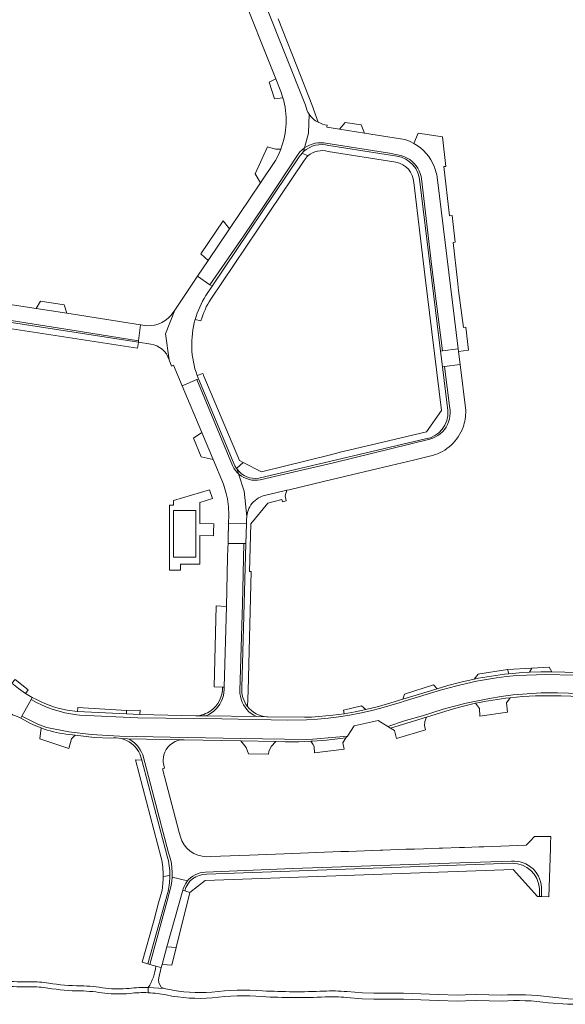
# Model space of a CAD drawing. Header units: metres. Extents: x 166325 to 190320, y 381923 to 404576.
# Tile 861 of 1056: x 174568 to 174707, y 400956 to 401209. Entities that reach past the tile are written whole.
import ezdxf

# ---------------------------------------------------------------- set-up
doc = ezdxf.new("R2010")
doc.units = ezdxf.units.M
for name, color, linetype, lineweight in [('B-WE-VH-VERHARDING_ASFALT-GV', 8, 'Continuous', 18), ('B-WE-VH-VERHARDING_BETONSTRAATSTEEN-GV', 8, 'Continuous', 18), ('B-WE-VH-VERHARDING_FUNDERING_ZAND-GV', 8, 'Continuous', 18)]:
    doc.layers.add(name, color=color, linetype=linetype, lineweight=lineweight)

msp = doc.modelspace()

# ---------------------------------------------------------------- linework, layer by layer
at = {"layer": 'B-WE-VH-VERHARDING_ASFALT-GV', "flags": 128}
for points in [[(174709.843, 401040.751), (174702.253, 401040.859), (174700.06, 401040.853), (174697.48, 401040.772), (174694.904, 401040.61), (174692.334, 401040.369), (174689.772, 401040.049), (174687.222, 401039.649), (174684.686, 401039.17), (174682.165, 401038.613), (174679.663, 401037.979), (174675.687, 401036.954), (174665.919, 401033.967), (174665.513, 401033.833), (174662.88, 401033.015), (174660.225, 401032.274), (174657.549, 401031.61), (174654.855, 401031.024), (174652.145, 401030.516), (174649.422, 401030.087), (174646.687, 401029.737), (174643.943, 401029.467), (174641.193, 401029.276), (174636.265, 401029.22), (174619.484, 401029.56), (174597.973, 401029.829), (174583.02, 401030.522), (174582.393, 401030.59), (174580.856, 401030.812), (174579.332, 401031.112), (174577.826, 401031.491), (174576.341, 401031.947), (174574.882, 401032.479), (174573.452, 401033.085), (174572.055, 401033.763), (174570.695, 401034.513), (174568.315, 401030.203), (174572.512, 401028.066), (174574.713, 401027.35), (174580.29, 401026.179), (174586.017, 401025.555), (174593.251, 401025.143), (174606.246, 401024.851), (174624.341, 401024.516), (174641.079, 401024.266), (174642.817, 401024.312), (174651.621, 401025.141), (174653.367, 401027.707), (174659.546, 401029.111), (174662.009, 401027.597), (174666.518, 401029.078), (174670.865, 401030.341), (174673.217, 401031.116), (174676.136, 401032.001), (174679.077, 401032.81), (174682.038, 401033.542), (174685.017, 401034.195), (174688.012, 401034.77), (174691.022, 401035.267), (174694.043, 401035.684), (174701.253, 401036.164), (174705.398, 401036.168), (174713.915, 401035.931)], [(174600.669, 400959.376), (174600.669, 400960.677)], [(174605.573, 400960.274), (174604.745, 400960.484), (174600.669, 400960.677), (174600.669, 400959.376)], [(174666.01, 400959.23), (174658.436, 400959.26), (174655.527, 400959.349), (174651.553, 400959.649)], [(174651.414, 400958.155), (174655.448, 400957.85), (174658.41, 400957.76), (174665.98, 400957.731), (174674.858, 400957.418), (174679.934, 400957.239), (174681.841, 400957.306), (174684.631, 400957.404), (174691.225, 400957.244)], [(174691.124, 400958.741), (174684.624, 400958.904), (174681.788, 400958.805), (174679.934, 400958.74), (174674.911, 400958.917), (174666.01, 400959.23)], [(174703.118, 400956.801), (174707.985, 400956.458), (174710.438, 400956.408), (174710.438, 400957.712), (174708.213, 400957.837), (174703.331, 400958.286)]]:
    msp.add_lwpolyline(points, dxfattribs=at)
at = {"layer": 'B-WE-VH-VERHARDING_ASFALT-GV'}
for points in [[(174570.38, 400962.194, -0.0383945), (174563.817, 400962.44)], [(174575.17, 400961.842, 0.0346525), (174570.38, 400962.194)], [(174563.671, 400961.148, 0.0383259), (174570.403, 400960.894)], [(174570.403, 400960.894, -0.0346096), (174574.969, 400960.558)], [(174574.969, 400960.558, 0.041629), (174583.304, 400959.855)], [(174583.323, 400961.155, -0.0418278), (174575.17, 400961.842)], [(174583.304, 400959.855, -0.035318), (174589.531, 400959.239)], [(174589.706, 400960.528, 0.0349532), (174583.323, 400961.155)], [(174595.769, 400960.476, -0.0461826), (174589.706, 400960.528)], [(174600.669, 400960.677, 0.0410184), (174595.769, 400960.476)], [(174595.903, 400959.183, -0.0417536), (174600.669, 400959.376)], [(174600.669, 400959.376, -0.0403881), (174605.274, 400958.804)], [(174616.894, 400959.526, -0.0676641), (174605.573, 400960.274)], [(174629.934, 400959.865, 0.0545236), (174616.894, 400959.526)], [(174645.58, 400959.784, -0.0242235), (174629.934, 400959.865)], [(174651.553, 400959.649, 0.0353265), (174645.58, 400959.784)], [(174589.531, 400959.239, 0.0467663), (174595.903, 400959.183)], [(174605.274, 400958.804, 0.0678709), (174617.047, 400958.033)], [(174617.047, 400958.033, -0.0548334), (174629.831, 400958.368)], [(174629.831, 400958.368, 0.0247206), (174645.931, 400958.298)], [(174645.931, 400958.298, -0.033377), (174651.414, 400958.155)], [(174703.331, 400958.286, 0.0525081), (174691.124, 400958.741)], [(174691.225, 400957.244, -0.0523831), (174703.118, 400956.801)]]:
    msp.add_lwpolyline(points, format="xyb", dxfattribs=at)
at = {"layer": 'B-WE-VH-VERHARDING_BETONSTRAATSTEEN-GV', "flags": 128}
for points in [[(174630.555, 401217.809), (174623.86, 401217.33), (174633.334, 401193.487), (174634.601, 401190.297), (174635.137, 401188.669)], [(174640.9, 401186.77), (174630.669, 401212.492)], [(174630.669, 401212.492), (174640.9, 401186.77)], [(174644.157, 401182.359), (174642.521, 401186.93), (174639.603, 401194.369), (174633.905, 401208.897)], [(174625.04, 401153.238), (174630.13, 401160.803), (174633.59, 401165.914), (174639.014, 401174.175), (174639.489, 401174.764), (174640.023, 401175.3), (174640.611, 401175.777), (174640.694, 401175.831), (174641.678, 401179.547), (174641.84, 401184.449)], [(174641.84, 401184.449), (174641.678, 401179.547), (174640.694, 401175.831), (174641.246, 401176.189), (174641.92, 401176.532), (174642.628, 401176.802), (174643.359, 401176.996), (174644.107, 401177.111), (174644.864, 401177.147), (174645.619, 401177.103), (174646.143, 401177.024), (174662.383, 401174.458), (174664.849, 401173.987), (174665.583, 401173.805), (174666.294, 401173.546), (174666.974, 401173.214), (174667.615, 401172.812), (174668.21, 401172.345), (174668.753, 401171.817), (174669.236, 401171.235), (174669.656, 401170.606), (174670.007, 401169.935), (174670.285, 401169.231), (174670.488, 401168.502), (174670.587, 401167.954), (174673.277, 401145.287), (174675.976, 401123.809), (174679.993, 401124.325), (174674.69, 401167.603)], [(174668.666, 401176.944), (174667.53, 401177.509), (174666.34, 401177.95), (174655.981, 401179.59), (174649.646, 401180.593), (174646.38, 401181.11), (174646.469, 401181.67)], [(174678.425, 401158.448), (174677.746, 401158.417), (174676.304, 401171.012), (174676.881, 401171.042), (174675.95, 401178.64), (174669.772, 401179.55), (174668.666, 401176.944)], [(174670.587, 401167.954), (174670.488, 401168.502), (174670.285, 401169.231), (174670.007, 401169.935), (174669.656, 401170.606), (174669.236, 401171.235), (174668.753, 401171.817), (174668.21, 401172.345), (174667.615, 401172.812), (174666.974, 401173.214), (174666.294, 401173.546), (174665.583, 401173.805), (174664.849, 401173.987), (174662.383, 401174.458), (174646.143, 401177.024), (174645.619, 401177.103), (174644.864, 401177.147), (174644.107, 401177.111), (174643.359, 401176.996), (174642.628, 401176.802), (174641.92, 401176.532), (174641.246, 401176.189), (174640.694, 401175.831), (174640.435, 401174.852)], [(174646.918, 401176.42), (174664.26, 401173.69)], [(174664.26, 401173.69), (174646.918, 401176.42)], [(174634.601, 401175.525), (174633.981, 401174.047), (174633.25, 401172.62), (174629.385, 401166.877), (174621.466, 401155.11), (174615.976, 401146.952), (174613.296, 401142.968), (174616.452, 401140.757), (174625.04, 401153.238)], [(174641.542, 401173.741), (174640.041, 401174.442), (174639.32, 401173.52), (174617.014, 401140.363), (174615.408, 401137.976)], [(174640.435, 401174.852), (174640.041, 401174.442), (174641.542, 401173.741)], [(174646.69, 401174.87), (174664.021, 401172.14)], [(174616.65, 401137.06), (174640.6, 401172.621)], [(174668.62, 401166.91), (174671.315, 401144.753), (174671.49, 401143.309), (174675.72, 401108.53), (174671.892, 401103.042), (174658.954, 401099.997), (174649.81, 401097.845), (174649.518, 401097.772), (174647.299, 401097.218), (174629.665, 401092.816), (174624.933, 401095.238), (174623.27, 401093.69), (174623.418, 401093.471)], [(174670.18, 401167.092), (174675.493, 401123.747), (174675.976, 401123.809), (174673.277, 401145.287), (174670.587, 401167.954)], [(174677.36, 401108.52), (174675.986, 401119.732), (174675.493, 401123.747), (174670.18, 401167.092)], [(174674.69, 401167.603), (174679.993, 401124.325), (174680.076, 401123.651), (174682.653, 401123.952), (174681.926, 401129.88), (174681.334, 401129.836), (174680.11, 401139.268), (174679.818, 401141.817), (174678.699, 401151.607), (174679.256, 401151.668), (174678.425, 401158.448)], [(174615.408, 401137.976), (174617.014, 401140.363), (174616.452, 401140.757), (174613.296, 401142.968), (174613.117, 401142.703), (174607.427, 401134.245), (174605.07, 401128.139), (174605.972, 401121.526)], [(174605.972, 401121.526), (174605.07, 401128.139), (174607.427, 401134.245)], [(174607.427, 401134.245), (174607.018, 401133.638)], [(174612.675, 401131.847), (174614.121, 401131.49)], [(174600.3, 401130.26), (174598.791, 401130.493), (174598.63, 401130.518), (174598.165, 401126.395), (174598.122, 401126.012), (174601.282, 401125.52)], [(174605.972, 401121.526), (174606.61, 401119.92), (174607.11, 401120.11), (174609.306, 401114.883), (174613.113, 401116.468), (174613.494, 401116.627)], [(174681.93, 401108.52), (174680.48, 401120.357), (174676.515, 401119.806), (174677.868, 401109.069), (174677.923, 401108.603), (174677.947, 401107.851), (174677.89, 401107.101), (174677.755, 401106.361), (174677.541, 401105.64), (174677.253, 401104.945), (174676.892, 401104.286), (174676.463, 401103.668), (174675.971, 401103.099), (174675.421, 401102.585), (174674.821, 401102.133), (174674.175, 401101.747), (174673.492, 401101.432), (174672.78, 401101.191), (174648.055, 401095.168), (174639.182, 401093.051), (174629.324, 401090.785), (174628.615, 401090.684), (174627.899, 401090.663), (174627.186, 401090.722), (174626.483, 401090.861), (174625.801, 401091.076), (174625.146, 401091.367), (174624.528, 401091.728), (174623.955, 401092.156), (174623.793, 401092.307)], [(174677.755, 401106.361), (174677.89, 401107.101), (174677.947, 401107.851), (174677.923, 401108.603), (174677.868, 401109.069), (174676.515, 401119.806), (174675.986, 401119.732), (174677.36, 401108.52)], [(174613.113, 401116.468), (174609.306, 401114.883), (174614.341, 401102.894), (174617.26, 401095.944), (174619.875, 401089.663), (174620.278, 401088.467), (174620.613, 401087.25)], [(174621.26, 401081.8), (174621.202, 401079.564), (174625.78, 401079.51), (174625.81, 401080.592), (174625.867, 401081.39), (174625.223, 401087.877), (174623.793, 401092.307), (174623.432, 401092.646), (174622.967, 401093.19), (174622.566, 401093.783), (174622.234, 401094.417), (174613.113, 401116.468)], [(174614.62, 401118.011), (174613.172, 401117.47)], [(174613.494, 401116.627), (174622.851, 401094.388), (174623.27, 401093.69), (174624.933, 401095.238), (174624.03, 401095.7), (174614.893, 401117.316)], [(174623.418, 401093.471), (174623.793, 401092.307), (174623.955, 401092.156), (174624.528, 401091.728), (174625.146, 401091.367), (174625.801, 401091.076), (174626.483, 401090.861), (174627.186, 401090.722), (174627.899, 401090.663), (174628.615, 401090.684), (174629.324, 401090.785), (174639.182, 401093.051), (174648.055, 401095.168), (174672.78, 401101.191), (174673.492, 401101.432), (174674.175, 401101.747), (174674.821, 401102.133), (174675.421, 401102.585), (174675.971, 401103.099), (174676.463, 401103.668), (174676.892, 401104.286), (174677.253, 401104.945), (174677.541, 401105.64), (174677.755, 401106.361)], [(174671.612, 401101.25), (174628.94, 401091.17)], [(174628.94, 401091.17), (174671.612, 401101.25)], [(174623.793, 401092.307), (174625.223, 401087.877), (174625.867, 401081.39), (174625.933, 401081.915), (174626.045, 401082.431), (174626.202, 401082.936), (174626.402, 401083.426), (174626.645, 401083.895), (174626.927, 401084.342), (174627.248, 401084.763), (174627.604, 401085.154), (174627.992, 401085.512), (174628.411, 401085.835), (174628.856, 401086.12), (174629.325, 401086.365), (174629.813, 401086.568), (174630.317, 401086.728), (174631.5, 401087.01), (174636.095, 401088.107), (174636.703, 401088.252), (174645.509, 401090.354), (174652.721, 401092.075), (174662.721, 401094.462), (174668.544, 401095.852), (174672.683, 401096.841)], [(174626.03, 401032.705), (174626.19, 401036.68), (174627.015, 401067.273), (174626.588, 401067.259), (174626.918, 401079.518), (174631.253, 401084.786), (174634.826, 401085.691), (174634.989, 401085.135), (174635.994, 401085.373), (174635.716, 401086.65), (174636.095, 401088.107), (174631.5, 401087.01), (174630.317, 401086.728), (174629.813, 401086.568), (174629.325, 401086.365), (174628.856, 401086.12), (174628.411, 401085.835), (174627.992, 401085.512), (174627.604, 401085.154), (174627.248, 401084.763), (174626.927, 401084.342), (174626.645, 401083.895), (174626.402, 401083.426), (174626.202, 401082.936), (174626.045, 401082.431), (174625.933, 401081.915), (174625.867, 401081.39), (174625.81, 401080.592), (174625.78, 401079.51), (174625.642, 401074.44), (174624.63, 401037.5)], [(174625.642, 401074.44), (174625.124, 401074.446), (174624.745, 401059.026), (174624.084, 401036.757), (174624.115, 401036.065), (174624.226, 401035.309), (174624.415, 401034.569), (174624.68, 401033.853), (174625.018, 401033.168), (174625.427, 401032.522), (174625.9, 401031.923), (174626.434, 401031.376), (174627.022, 401030.888), (174627.657, 401030.465), (174628.336, 401030.11), (174631.02, 401030.075)], [(174624.63, 401037.5), (174625.642, 401074.44)], [(174646.687, 401029.737), (174649.422, 401030.087), (174652.145, 401030.516), (174654.855, 401031.024), (174657.549, 401031.61), (174660.225, 401032.274), (174662.88, 401033.015), (174665.513, 401033.833), (174665.919, 401033.967), (174675.687, 401036.954), (174679.663, 401037.979), (174682.165, 401038.613), (174684.686, 401039.17), (174687.222, 401039.649), (174689.772, 401040.049), (174692.334, 401040.369), (174694.904, 401040.61), (174697.48, 401040.772), (174700.06, 401040.853), (174702.253, 401040.859), (174709.843, 401040.751)], [(174693.002, 401041.072), (174692.651, 401042.187), (174685.017, 401041.004), (174685.076, 401041.012), (174684.095, 401039.712)], [(174714.052, 401041.323), (174703.964, 401041.588), (174701.123, 401041.575), (174698.284, 401041.478), (174695.64, 401041.311), (174693.002, 401041.072)], [(174557.509, 401038.381), (174565.92, 401030.61), (174567.178, 401030.161), (174568.036, 401029.698), (174568.315, 401030.203), (174570.695, 401034.513), (174570.971, 401035.014), (174569.223, 401036.06), (174567.443, 401037.301)], [(174684.095, 401039.712), (174680.693, 401038.963), (174677.32, 401038.09), (174674.584, 401037.252), (174665.836, 401034.571), (174662.796, 401033.639), (174659.592, 401032.702), (174656.352, 401031.898), (174653.593, 401031.323), (174650.816, 401030.846), (174647.928, 401030.454), (174644.304, 401030.111), (174642.463, 401029.999), (174640.62, 401029.93), (174631.168, 401030.07), (174631.02, 401030.075), (174628.336, 401030.11), (174615.46, 401030.276), (174612.81, 401030.31), (174598.453, 401030.657), (174595.102, 401030.783), (174582.521, 401031.405), (174579.883, 401031.772)], [(174619.659, 401034.745), (174619.889, 401035.498), (174620.042, 401036.27), (174620.116, 401037.054), (174620.12, 401037.63), (174619.68, 401037.65)], [(174706.33, 401035.4), (174713.897, 401035.208), (174713.915, 401035.931), (174705.398, 401036.168), (174701.253, 401036.164), (174694.043, 401035.684), (174691.022, 401035.267), (174688.012, 401034.77), (174685.017, 401034.195), (174682.038, 401033.542), (174679.077, 401032.81), (174676.136, 401032.001), (174673.217, 401031.116), (174670.865, 401030.341), (174666.518, 401029.078), (174662.009, 401027.597), (174662.668, 401027.192), (174671.851, 401029.995), (174679.045, 401032.192), (174681.732, 401032.899), (174684.44, 401033.521)], [(174570.971, 401035.014), (174570.695, 401034.513), (174572.055, 401033.763), (174573.452, 401033.085), (174574.882, 401032.479), (174576.341, 401031.947), (174577.826, 401031.491), (174579.332, 401031.112), (174580.856, 401030.812), (174582.393, 401030.59), (174583.02, 401030.522), (174597.973, 401029.829), (174619.484, 401029.56), (174636.265, 401029.22), (174641.193, 401029.276), (174643.943, 401029.467), (174646.687, 401029.737)], [(174612.81, 401030.31), (174615.46, 401030.276), (174616.166, 401030.626), (174616.832, 401031.046), (174617.452, 401031.532), (174618.02, 401032.078), (174618.529, 401032.678), (174618.975, 401033.328), (174619.353, 401034.019), (174619.659, 401034.745)], [(174684.44, 401033.521), (174685.49, 401032.215), (174685.514, 401030.238), (174692.612, 401031.236), (174692.39, 401033.682)], [(174692.39, 401033.682), (174693.335, 401034.948)], [(174593.747, 401024.471), (174595.459, 401024.442), (174609.814, 401024.2), (174624.386, 401023.907), (174633.31, 401023.728), (174635.694, 401023.68), (174637.804, 401023.674), (174639.211, 401023.67), (174642.296, 401023.782), (174642.726, 401023.798), (174646.245, 401024.065), (174649.75, 401024.47), (174651.277, 401024.636), (174651.621, 401025.141), (174642.817, 401024.312), (174641.079, 401024.266), (174624.341, 401024.516), (174606.246, 401024.851), (174593.251, 401025.143), (174586.017, 401025.555), (174580.29, 401026.179), (174574.713, 401027.35), (174572.512, 401028.066), (174568.315, 401030.203), (174568.036, 401029.698), (174570.48, 401028.38), (174571.848, 401027.756), (174573.246, 401027.201)], [(174573.246, 401027.201), (174572.87, 401024.424)], [(174572.87, 401024.424), (174580.287, 401021.968), (174580.983, 401024.38), (174581.898, 401025.361), (174581.298, 401025.431), (174579.578, 401025.63)], [(174579.578, 401025.63), (174581.298, 401025.431), (174581.898, 401025.361), (174586.92, 401024.78), (174591.04, 401024.61)], [(174606.342, 400993.617), (174606.035, 400994.714), (174605.877, 400995.186), (174602.17, 401009.238), (174599.238, 401020.28), (174598.959, 401020.977), (174598.607, 401021.641), (174598.187, 401022.263), (174597.703, 401022.838), (174597.161, 401023.358), (174596.566, 401023.817), (174595.926, 401024.21), (174595.459, 401024.442), (174593.747, 401024.471)], [(174609.814, 401024.2), (174595.459, 401024.442), (174595.926, 401024.21), (174596.566, 401023.817), (174597.161, 401023.358), (174597.703, 401022.838), (174598.187, 401022.263), (174598.607, 401021.641), (174598.959, 401020.977), (174599.238, 401020.28), (174602.17, 401009.238), (174605.877, 400995.186), (174606.035, 400994.714), (174606.342, 400993.617), (174606.57, 400992.502), (174606.72, 400991.374), (174606.791, 400990.237), (174606.781, 400989.099), (174606.772, 400988.989), (174610.716, 400988.029), (174610.988, 400988.352), (174611.494, 400988.829), (174612.053, 400989.244), (174612.655, 400989.593), (174613.293, 400989.87), (174613.958, 400990.072), (174614.643, 400990.197), (174615.337, 400990.242), (174637.634, 400991.163), (174675.117, 400992.463), (174693.649, 400993.074), (174694.409, 400993.091), (174695.162, 400993.028), (174695.905, 400992.886), (174696.628, 400992.667), (174697.325, 400992.372), (174697.986, 400992.005), (174698.605, 400991.571), (174699.174, 400991.073), (174699.688, 400990.519), (174700.14, 400989.913), (174700.526, 400989.263), (174700.841, 400988.575), (174701.082, 400987.858), (174701.246, 400987.12), (174701.33, 400986.369), (174701.333, 400984.02), (174703.22, 400983.951), (174703.628, 400996.324), (174703.672, 400997.653), (174703.73, 400999.4), (174699.56, 400999.4), (174698.441, 400998.218), (174697.44, 400997.16), (174686.543, 400996.77)], [(174599.009, 401018.946), (174597.4, 401019), (174603.98, 400993.94)], [(174599.009, 401018.946), (174605.5, 400994.34)], [(174605.5, 400994.34), (174599.009, 401018.946)], [(174608.88, 400999.35), (174608.596, 401000.431), (174604.31, 401016.76), (174604.83, 401016.89), (174604.629, 401017.642), (174604.5, 401018.426)], [(174686.543, 400996.77), (174685.409, 400996.729), (174681.609, 400996.593), (174680.31, 400996.546), (174680.306, 400996.601), (174676.017, 400996.447), (174675.111, 400996.415), (174671.909, 400996.3), (174671.141, 400996.273), (174668.835, 400996.19), (174667.909, 400996.157), (174666.982, 400996.124), (174666.617, 400996.111), (174660.703, 400995.899), (174660.087, 400995.877), (174651.91, 400995.584), (174649.941, 400995.514), (174635.482, 400994.941), (174626.583, 400994.622), (174616.662, 400994.267), (174615.637, 400994.23)], [(174605.59, 400984.812), (174600.55, 400966.74), (174601.098, 400966.594), (174605.534, 400982.879), (174606.522, 400986.838), (174606.691, 400987.964), (174606.772, 400988.989), (174606.781, 400989.099), (174606.791, 400990.237), (174606.72, 400991.374), (174606.57, 400992.502), (174606.342, 400993.617)], [(174700.79, 400986.06), (174700.78, 400984.04), (174701.333, 400984.02), (174701.33, 400986.369), (174701.246, 400987.12), (174701.082, 400987.858), (174700.841, 400988.575), (174700.526, 400989.263), (174700.14, 400989.913), (174699.688, 400990.519), (174699.174, 400991.073), (174698.605, 400991.571), (174697.986, 400992.005), (174697.325, 400992.372), (174696.628, 400992.667), (174695.905, 400992.886), (174695.162, 400993.028), (174694.409, 400993.091), (174693.649, 400993.074), (174675.117, 400992.463), (174637.634, 400991.163), (174615.337, 400990.242), (174614.643, 400990.197), (174613.958, 400990.072), (174613.293, 400989.87), (174612.655, 400989.593), (174612.053, 400989.244), (174611.494, 400988.829), (174610.988, 400988.352), (174610.716, 400988.029), (174610.539, 400987.82), (174610.154, 400987.241), (174609.839, 400986.621), (174609.596, 400985.969), (174609.5, 400985.62), (174610, 400985.44)], [(174615.58, 400989.71), (174693.832, 400992.53)], [(174693.832, 400992.53), (174615.58, 400989.71)], [(174610, 400985.44), (174611.28, 400985.01), (174615.26, 400988.15), (174694.06, 400990.96)], [(174694.06, 400990.96), (174700.33, 400984.06), (174700.78, 400984.04), (174700.79, 400986.06)], [(174606.178, 400989.118), (174606.181, 400989.411), (174604.47, 400989.134)], [(174604.47, 400989.134), (174606.181, 400989.411)], [(174606.181, 400989.411), (174606.178, 400989.118)], [(174604.1, 400985.271), (174603.317, 400982.435), (174602.041, 400977.809), (174599.11, 400967.19), (174600.55, 400966.74), (174605.59, 400984.812)]]:
    msp.add_lwpolyline(points, dxfattribs=at)
for points in [[(174633.334, 401193.487), (174631.628, 401192.691), (174632.969, 401188.418), (174635.137, 401188.669), (174634.601, 401190.297)], [(174655.203, 401181.697), (174651.06, 401182.307), (174649.646, 401180.593), (174655.981, 401179.59)], [(174639.32, 401173.52), (174640.041, 401174.442), (174640.435, 401174.852), (174640.694, 401175.831), (174640.611, 401175.777), (174640.023, 401175.3), (174639.489, 401174.764), (174639.014, 401174.175), (174633.59, 401165.914), (174630.13, 401160.803), (174625.04, 401153.238), (174616.452, 401140.757), (174617.014, 401140.363)], [(174633.25, 401172.62), (174633.981, 401174.047), (174634.601, 401175.525), (174633.231, 401175.52), (174631.178, 401176.049), (174628.032, 401169.17), (174629.385, 401166.877)], [(174621.466, 401155.11), (174619.873, 401157.121), (174614.131, 401148.645), (174615.976, 401146.952)], [(174598.63, 401130.518), (174579.813, 401133.429), (174571.935, 401134.647), (174567.995, 401135.257), (174566.424, 401135.5), (174557.952, 401136.81), (174557.351, 401132.895), (174579.042, 401129.493), (174598.165, 401126.395)], [(174579.116, 401135.628), (174573.069, 401136.553), (174571.935, 401134.647), (174579.813, 401133.429)], [(174557.27, 401132.367), (174556.997, 401132.409), (174556.757, 401130.86), (174597.892, 401124.473), (174598.122, 401126.012)], [(174557.351, 401132.895), (174557.27, 401132.367), (174598.122, 401126.012), (174598.165, 401126.395), (174579.042, 401129.493)], [(174680.076, 401123.651), (174679.993, 401124.325), (174675.976, 401123.809), (174675.493, 401123.747), (174675.986, 401119.732), (174676.515, 401119.806), (174680.48, 401120.357)], [(174613.494, 401116.627), (174613.113, 401116.468), (174622.234, 401094.417), (174622.566, 401093.783), (174622.967, 401093.19), (174623.432, 401092.646), (174623.793, 401092.307), (174623.418, 401093.471), (174623.27, 401093.69), (174622.851, 401094.388)], [(174614.341, 401102.894), (174612.209, 401101.449), (174614.2, 401096.703), (174617.26, 401095.944)], [(174617.408, 401079.505), (174613.875, 401079.542), (174613.875, 401084.981), (174617.108, 401086.011), (174616.346, 401088.214), (174607.125, 401085.516), (174607.125, 401084.255), (174606.125, 401084.255), (174606.125, 401067.655), (174608.875, 401067.655), (174608.875, 401069.155), (174613.875, 401069.155), (174613.875, 401076.513), (174617.329, 401076.424), (174617.353, 401077.356)], [(174612.875, 401082.955), (174612.875, 401070.955), (174607.125, 401070.955), (174607.125, 401082.955)], [(174625.78, 401079.51), (174621.202, 401079.564), (174621.154, 401077.705), (174621.152, 401077.64), (174621.122, 401076.449), (174621.071, 401074.493), (174625.124, 401074.446), (174625.642, 401074.44)], [(174624.745, 401059.026), (174625.124, 401074.446), (174621.071, 401074.493), (174621.04, 401073.285), (174620.978, 401070.883), (174620.654, 401058.325), (174620.12, 401037.63), (174620.116, 401037.054), (174620.042, 401036.27), (174619.889, 401035.498), (174619.659, 401034.745), (174619.353, 401034.019), (174618.975, 401033.328), (174618.529, 401032.678), (174618.02, 401032.078), (174617.452, 401031.532), (174616.832, 401031.046), (174616.166, 401030.626), (174615.46, 401030.276), (174628.336, 401030.11), (174627.657, 401030.465), (174627.022, 401030.888), (174626.434, 401031.376), (174625.9, 401031.923), (174625.427, 401032.522), (174625.018, 401033.168), (174624.68, 401033.853), (174624.415, 401034.569), (174624.226, 401035.309), (174624.115, 401036.065), (174624.084, 401036.757)], [(174620.654, 401058.325), (174618.065, 401058.45), (174617.51, 401037.75), (174619.68, 401037.65), (174620.12, 401037.63)], [(174703.321, 401042.815), (174698.884, 401042.484), (174698.284, 401041.478), (174701.123, 401041.575), (174703.964, 401041.588)], [(174566.553, 401039.661), (174565.757, 401038.666), (174567.443, 401037.301), (174569.223, 401036.06), (174569.947, 401036.947)], [(174674.584, 401037.252), (174673.681, 401038.285), (174666.29, 401035.855), (174665.836, 401034.571)], [(174656.352, 401031.898), (174655.268, 401032.869), (174650.669, 401031.788), (174650.816, 401030.846), (174653.593, 401031.323)], [(174598.602, 401031.733), (174595.099, 401031.702), (174595.102, 401030.783), (174598.453, 401030.657)], [(174671.355, 401027.858), (174671.499, 401028.827), (174671.851, 401029.995), (174662.668, 401027.192), (174663.695, 401026.549), (174664.249, 401024.528), (174671.608, 401026.691)], [(174632.149, 401022.456), (174633.31, 401023.728), (174624.386, 401023.907), (174625.741, 401022.163), (174626.319, 401020.579), (174631.422, 401020.488), (174631.495, 401021.17)], [(174643.254, 401020.812), (174650.81, 401021.738), (174650.452, 401023.383), (174651.277, 401024.636), (174649.75, 401024.47), (174646.245, 401024.065), (174642.726, 401023.798), (174642.296, 401023.782), (174642.787, 401023.036), (174643.167, 401022.46)], [(174603.874, 400965.856), (174603.97, 400965.83), (174604.184, 400966.597), (174605.445, 400971.11), (174609.5, 400985.62), (174609.596, 400985.969), (174609.839, 400986.621), (174610.154, 400987.241), (174610.539, 400987.82), (174610.716, 400988.029), (174606.772, 400988.989), (174606.691, 400987.964), (174606.522, 400986.838), (174605.534, 400982.879), (174601.098, 400966.594), (174602.596, 400966.196)], [(174607.771, 400970.987), (174605.445, 400971.11), (174604.184, 400966.597), (174605.514, 400966.528), (174606.655, 400966.469)]]:
    msp.add_lwpolyline(points, close=True, dxfattribs=at)
at = {"layer": 'B-WE-VH-VERHARDING_BETONSTRAATSTEEN-GV'}
for points in [[(174635.137, 401188.669, -0.1605294), (174634.601, 401175.525)], [(174641.84, 401184.449, -0.1008532), (174640.9, 401186.77)], [(174640.9, 401186.77, 0.1008532), (174641.84, 401184.449)], [(174644.157, 401182.359, -0.1263701), (174641.84, 401184.449)], [(174641.84, 401184.449, 0.1263701), (174644.157, 401182.359)], [(174646.469, 401181.67, -0.0971938), (174644.157, 401182.359)], [(174640.435, 401174.852, -0.2600372), (174646.918, 401176.42)], [(174646.918, 401176.42, 0.2600372), (174640.435, 401174.852)], [(174668.666, 401176.944, -0.1725811), (174673.917, 401170.89)], [(174673.917, 401170.89, 0.1725811), (174668.666, 401176.944)], [(174641.542, 401173.741, -0.2647257), (174646.69, 401174.87)], [(174640.6, 401172.621, -0.0698172), (174641.542, 401173.741)], [(174664.021, 401172.14, -0.3549766), (174668.62, 401166.91)], [(174664.26, 401173.69, -0.3593156), (174670.18, 401167.092)], [(174670.18, 401167.092, 0.3593156), (174664.26, 401173.69)], [(174673.917, 401170.89, -0.0708992), (174674.69, 401167.603)], [(174674.69, 401167.603, 0.0708992), (174673.917, 401170.89)], [(174615.408, 401137.976, 0.0715808), (174612.675, 401131.847)], [(174612.675, 401131.847, -0.0715808), (174615.408, 401137.976)], [(174614.121, 401131.49, -0.0716904), (174616.65, 401137.06)], [(174607.018, 401133.638, -0.2652551), (174600.3, 401130.26)], [(174613.172, 401117.47, -0.1567065), (174612.675, 401131.847)], [(174601.282, 401125.52, -0.2971093), (174605.972, 401121.526)], [(174613.494, 401116.627, -0.0094679), (174613.172, 401117.47)], [(174613.172, 401117.47, 0.0094679), (174613.494, 401116.627)], [(174614.893, 401117.316, -0.0101945), (174614.62, 401118.011)], [(174677.36, 401108.52, -0.399278), (174671.612, 401101.25)], [(174671.612, 401101.25, 0.399278), (174677.36, 401108.52)], [(174681.252, 401104.247, 0.0945797), (174681.93, 401108.52)], [(174678.193, 401099.649, 0.1210828), (174681.252, 401104.247)], [(174673.445, 401097.023, 0.1187927), (174678.193, 401099.649)], [(174672.683, 401096.841, 0.0154912), (174673.445, 401097.023)], [(174628.94, 401091.17, -0.2714192), (174623.418, 401093.471)], [(174623.418, 401093.471, 0.2714192), (174628.94, 401091.17)], [(174620.613, 401087.25, -0.0614728), (174621.26, 401081.8)], [(174684.095, 401039.712, -0.0235926), (174693.002, 401041.072)], [(174693.002, 401041.072, 0.0235926), (174684.095, 401039.712)], [(174619.68, 401037.65, -0.2504154), (174616.679, 401031.625)], [(174626.03, 401032.705, -0.1897421), (174624.63, 401037.5)], [(174624.63, 401037.5, 0.1897421), (174626.03, 401032.705)], [(174693.335, 401034.948, -0.0367844), (174706.33, 401035.4)], [(174579.883, 401031.772, -0.0787928), (174570.971, 401035.014)], [(174631.02, 401030.075, -0.2164975), (174626.03, 401032.705)], [(174693.335, 401034.948, 0.0255302), (174684.44, 401033.521)], [(174684.44, 401033.521, -0.0255302), (174693.335, 401034.948)], [(174616.679, 401031.625, -0.1459512), (174612.81, 401030.31)], [(174579.578, 401025.63, -0.0547976), (174573.246, 401027.201)], [(174573.246, 401027.201, 0.0547976), (174579.578, 401025.63)], [(174591.04, 401024.61, -0.0964091), (174593.747, 401024.471)], [(174593.747, 401024.471, -0.2053984), (174598.212, 401021.088)], [(174604.874, 401020.964, -0.3033056), (174609.814, 401024.2)], [(174598.212, 401021.088, -0.0807092), (174599.009, 401018.946)], [(174604.5, 401018.426, -0.1269028), (174604.874, 401020.964)], [(174615.637, 400994.23, -0.3348358), (174608.88, 400999.35)], [(174603.98, 400993.94, -0.0549121), (174604.47, 400989.134)], [(174605.5, 400994.34, -0.0687811), (174606.181, 400989.411)], [(174606.181, 400989.411, 0.0687811), (174605.5, 400994.34)], [(174693.832, 400992.53, -0.4010975), (174700.79, 400986.06)], [(174700.79, 400986.06, 0.4010975), (174693.832, 400992.53)], [(174610, 400985.44, -0.3606039), (174615.58, 400989.71)], [(174615.58, 400989.71, 0.3606039), (174610, 400985.44)], [(174604.47, 400989.134, -0.0440249), (174604.1, 400985.271)], [(174605.59, 400984.812, 0.0599403), (174606.178, 400989.118)], [(174606.178, 400989.118, -0.0599403), (174605.59, 400984.812)]]:
    msp.add_lwpolyline(points, format="xyb", dxfattribs=at)
at = {"layer": 'B-WE-VH-VERHARDING_FUNDERING_ZAND-GV', "flags": 128}
for points in [[(174698.884, 401042.484), (174692.651, 401042.187), (174693.002, 401041.072), (174695.64, 401041.311), (174698.284, 401041.478)], [(174582.628, 401032.44), (174582.521, 401031.405), (174595.102, 401030.783), (174595.099, 401031.702)], [(174611.28, 400985.01), (174610, 400985.44), (174609.5, 400985.62), (174605.445, 400971.11), (174607.771, 400970.987)]]:
    msp.add_lwpolyline(points, close=True, dxfattribs=at)
at = {"layer": 'B-WE-VH-VERHARDING_FUNDERING_ZAND-GV'}
for points in [[(174602.596, 400966.196, -0.1168574), (174600.669, 400960.677)], [(174603.959, 400960.842, -0.212663), (174603.338, 400963.199)]]:
    msp.add_lwpolyline(points, format="xyb", dxfattribs=at)
at = {"layer": 'B-WE-VH-VERHARDING_FUNDERING_ZAND-GV', "flags": 128}
for points in [[(174603.338, 400963.199), (174603.97, 400965.83), (174603.874, 400965.856), (174602.596, 400966.196)], [(174600.669, 400960.677), (174604.745, 400960.484)], [(174604.745, 400960.484), (174603.959, 400960.842)]]:
    msp.add_lwpolyline(points, dxfattribs=at)

doc.saveas('drawing.dxf')
